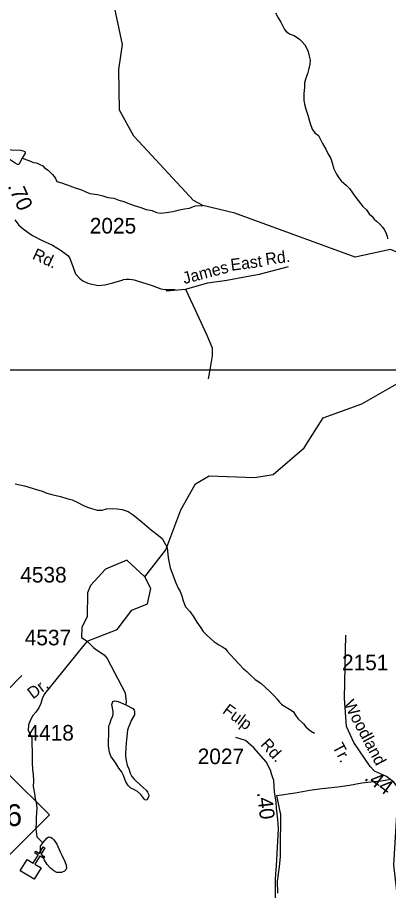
# Model space of a CAD drawing. Extents: x 1547597 to 1699558, y 810033 to 920809.
# Drawn here: x 1669374 to 1672348, y 870571 to 877577 of the extents above; entities that cross this region are included whole.
import ezdxf

# ---------------------------------------------------------------- set-up
doc = ezdxf.new("R2010")
doc.units = 0
for name, color, linetype in [('Exist Boundary Political City Limit New', 7, 'Continuous'), ('Exist Cultural Church CELL', 7, 'Continuous'), ('Exist Hydrographic Creek Single Shore', 7, 'Continuous'), ('Exist Hydrographic Misc Water Feature', 7, 'Continuous'), ('Exist Hydrographic Pond Under 1500 Sq Ft', 7, 'Continuous'), ('Exist Road Non-System Type 51', 7, 'Continuous'), ('Exist Road Non-System Type 51 Label', 7, 'Continuous'), ('Exist Road Primary NC Shield CELL', 7, 'Continuous'), ('Exist Road Primary NC Shield Number Label', 7, 'Continuous'), ('Exist Road Secondary Mileage Hundredths English Label', 7, 'Continuous'), ('Exist Road Secondary Type 41 Attributed', 7, 'Continuous'), ('Exist Road Secondary Type 51 Attributed', 7, 'Continuous'), ('Exist Road Secondary Type 51 Label', 7, 'Continuous'), ('Exist Road Secondary Type 51 Number Label', 7, 'Continuous'), ('Map Preparation Boundary City Limit Buffer Line', 7, 'Continuous'), ('Map Preparation Inset Cut Line', 7, 'Continuous')]:
    doc.layers.add(name, color=color, linetype=linetype)

msp = doc.modelspace()

# ---------------------------------------------------------------- linework, layer by layer
at = {"layer": 'Exist Boundary Political City Limit New'}
msp.add_lwpolyline([(1671461.6, 870550.8), (1671458.7, 870646.5), (1671474.1, 870761), (1671482, 870844.2), (1671481.8, 870946.1), (1671483.8, 871009.4), (1671485.5, 871071.1), (1671485.5, 871124), (1671484, 871181.6), (1671475, 871230.4), (1671453.1, 871333.2), (1671599.5, 871355.8), (1671716.9, 871376.3), (1671813.7, 871389.3), (1671942, 871403.1), (1672036.7, 871416.6), (1672134, 871435.8), (1672229.9, 871447.1), (1672289, 871452.7), (1672365.6, 871464)], dxfattribs=at)
at = {"layer": 'Exist Cultural Church CELL'}
msp.add_lwpolyline([(1669452.3, 870821), (1669501, 870791.4), (1669540.7, 870856.4), (1669513.4, 870873.1), (1669521.7, 870886.7), (1669549, 870870), (1669580.4, 870921.3), (1669594.1, 870912.9), (1669562.7, 870861.6), (1669590, 870844.9), (1669581.7, 870831.3), (1669554.4, 870848), (1669514.6, 870783), (1669563.8, 870752.9), (1669508.2, 870662.1), (1669396.8, 870730.2)], close=True, dxfattribs=at)
at = {"layer": 'Exist Hydrographic Creek Single Shore'}
for points in [[(1670802.5, 873834.7), (1670911.5, 873898), (1671274.5, 873887.1), (1671423.3, 873910.4), (1671672.1, 874124.5), (1671825.5, 874365.3), (1672134.5, 874477.1), (1672453.5, 874657.8), (1672844.1, 874839.1), (1673108.1, 874978.3)], [(1670394.5, 873087.9), (1670563.4, 873304.4), (1670683.5, 873627), (1670802.5, 873834.7)]]:
    msp.add_lwpolyline(points, dxfattribs=at)
at = {"layer": 'Exist Hydrographic Misc Water Feature'}
msp.add_line((1670908.7, 876094.4), (1670908.7, 876094.4), dxfattribs=at)
for points in [[(1670381.4, 876545.4), (1670307.4, 876625), (1670192.5, 876834.2), (1670187.5, 877159.3), (1670215.5, 877359), (1670135.5, 877741.3), (1670163.5, 878010)], [(1671441.3, 877615.2), (1671464.7, 877574.9), (1671484.5, 877540.7), (1671500.1, 877508.5), (1671513.8, 877480.4), (1671529.6, 877462.3), (1671561.3, 877441.9), (1671591.4, 877431.5), (1671635, 877403), (1671656.9, 877382.8), (1671678.6, 877358.6), (1671694.2, 877328.4), (1671704, 877300.3), (1671713.6, 877266.1), (1671719.2, 877234), (1671716.8, 877202), (1671706.4, 877156.2), (1671698.1, 877124.2), (1671685.8, 877090.4), (1671675.2, 877052.5), (1671674.8, 877016.5), (1671670.4, 876966.5), (1671669.9, 876912.4), (1671675.5, 876880.4), (1671685.1, 876842.3), (1671700.4, 876792), (1671719.8, 876725.9), (1671735.4, 876679.7), (1671756.9, 876651.5), (1671786.9, 876631.2), (1671806.3, 876592.8), (1671820.1, 876564.7), (1671845.6, 876520.5), (1671863.2, 876484.3), (1671884.9, 876446), (1671896.5, 876409.8), (1671910, 876361.6), (1671931.5, 876319.4), (1671951.2, 876291.2), (1671969, 876267), (1672010.6, 876228.6), (1672034.4, 876204.3), (1672060, 876170), (1672085.6, 876131.8), (1672105.3, 876107.5), (1672142.8, 876061), (1672170.6, 876034.8), (1672192.3, 876002.6), (1672214, 875982.3), (1672233.8, 875958.1), (1672251.6, 875941.9), (1672277.4, 875917.6), (1672299.1, 875895.4), (1672313, 875875.2), (1672324.7, 875857), (1672338.4, 875822.9), (1672340.1, 875800.8)], [(1669412.7, 876447.4), (1669386.1, 876397.5), (1669374, 876397.7), (1669356.1, 876408), (1669235, 876487.2), (1669237.1, 876499.2), (1669243.1, 876509.2), (1669255.3, 876519), (1669397.3, 876511.5), (1669421.3, 876507.2), (1669433.1, 876501.2), (1669435.1, 876489.1), (1669412.7, 876447.4)], [(1672955.9, 875386.5), (1672866.7, 875403.6), (1672589.4, 875623.5), (1672365.5, 875716.5), (1672080.5, 875653.4), (1671117.5, 876007.8), (1670859.4, 876068.9), (1670785.5, 876109.8), (1670381.4, 876545.4)], [(1669412.7, 876447.4), (1669464.1, 876429.7), (1669502.2, 876414.7), (1669525.7, 876410.4), (1669552.5, 876397.5), (1669577.6, 876385.5), (1669591.5, 876371.1), (1669619.8, 876352.3), (1669638.9, 876332.2), (1669655, 876317.1), (1669668, 876301), (1669678.1, 876283.9), (1669690.1, 876261.8), (1669718, 876253.1), (1669773.9, 876234.5), (1669837.5, 876209.8), (1669887.4, 876193.3), (1669921.2, 876178.8), (1669955, 876164.5), (1670017.1, 876157.8), (1670059, 876145.4), (1670098.9, 876132.9), (1670146.9, 876126.4), (1670186.7, 876112), (1670226.6, 876099.6), (1670258.4, 876087.3), (1670310.2, 876068.7), (1670362.1, 876052.1), (1670405.9, 876035.7), (1670453.8, 876027.1), (1670487.8, 876012.7), (1670523.7, 876006.4), (1670565.7, 876011.9), (1670619.8, 876021.4), (1670672, 876032.8), (1670712.1, 876042.4), (1670754.1, 876046), (1670798.3, 876065.4), (1670859.4, 876068.9)], [(1669356, 873834), (1669429.8, 873819.2), (1669527.6, 873790.2), (1669571.5, 873775.7), (1669609.3, 873761.3), (1669649.2, 873748.9), (1669719.1, 873734.1), (1669768.8, 873717.5), (1669812.8, 873707), (1669852.6, 873688.6), (1669902.3, 873660.1), (1669936.2, 873647.7), (1669968.1, 873637.4), (1669986.1, 873631.2), (1670014, 873624.9), (1670051.9, 873624.5), (1670088.1, 873634), (1670136.2, 873637.5), (1670172.2, 873635.2), (1670214.1, 873628.7), (1670262, 873612.3), (1670301.7, 873585.9), (1670373.1, 873527), (1670448.5, 873464.2), (1670506, 873419.6), (1670533.7, 873397.2), (1670575, 873324.7)], [(1670575, 873324.7), (1670582.1, 873240.6), (1670597.3, 873160.5), (1670644, 873039.9), (1670663.6, 872997.7), (1670677.2, 872971.5), (1670692.8, 872937.4), (1670702.4, 872895.2), (1670721.9, 872849), (1670759.6, 872806.7), (1670789.1, 872764.2), (1670810.7, 872724), (1670844.2, 872679.6), (1670863.8, 872649.4), (1670893.6, 872619.1), (1670949.1, 872568.5), (1670988.8, 872544.1), (1671016.6, 872525.7), (1671042.4, 872511.4), (1671056.3, 872493.3), (1671113.6, 872428.6), (1671151.2, 872388.2), (1671184.8, 872351.8), (1671212.6, 872329.5), (1671240.3, 872303.3), (1671280, 872264.8), (1671325.6, 872234.3), (1671400.9, 872165.5), (1671432.6, 872133.2), (1671454.4, 872110.9), (1671474.1, 872082.6), (1671489.8, 872066.4), (1671509.7, 872052.3), (1671553.5, 872027.8), (1671583.4, 872009.4), (1671602.9, 871979.3), (1671622.7, 871953), (1671666.2, 871908.5), (1671686, 871886.3), (1671707.8, 871866.1), (1671723.7, 871853.9), (1671755.5, 871833.5)], [(1669933.3, 872572.1), (1669894.3, 872527.6), (1669592.1, 872148.7), (1669573.5, 872109), (1669561.2, 872071.1), (1669546.8, 872037.2), (1669522.5, 872003.5), (1669498.2, 871975.7), (1669481.8, 871945.9), (1669461.4, 871900.1), (1669460.9, 871856.1), (1669478.5, 871821.9), (1669488.2, 871797.8), (1669489.8, 871763.8), (1669490.9, 871671.7), (1669492, 871597.7), (1669495.4, 871539.5), (1669499.1, 871501.5), (1669502.6, 871451.6), (1669500, 871405.5), (1669511.4, 871351.4), (1669515.1, 871309.4), (1669526.6, 871263.1), (1669528.2, 871227.1), (1669527.8, 871199.1), (1669525.3, 871149.1), (1669523.1, 871121.1), (1669522.5, 871067.1), (1669529.9, 871003), (1669577.3, 870954.5)], [(1669933.3, 872572.1), (1669984.3, 872520.4), (1670008.1, 872504.2), (1670068.6, 872464.1), (1670094.3, 872433.9), (1670238.3, 872157.9), (1670243.9, 872107.8), (1670245.7, 872089.8), (1670243.3, 872061.8)], [(1670243.3, 872061.8), (1670299.1, 872031.2), (1670309, 872019), (1670312.9, 872005), (1670312.4, 871981), (1670286.1, 871937.2), (1670273.7, 871907.4), (1670263.4, 871883.5), (1670257.2, 871859.6), (1670246.1, 871757.6), (1670241.6, 871713.7), (1670239.2, 871677.7), (1670238.9, 871649.7), (1670246.6, 871613.6), (1670254.2, 871577.5), (1670265.8, 871547.3), (1670277.5, 871513.3), (1670291.2, 871487), (1670309, 871464.9), (1670358.6, 871420.3), (1670406, 871375.8), (1670416, 871361.7), (1670425.7, 871343.6), (1670427.6, 871333.6), (1670423.5, 871319.6), (1670411.2, 871297.7), (1670395.2, 871299.9), (1670361.8, 871342.3), (1670335.9, 871366.5), (1670306.1, 871382.9), (1670282.2, 871393.1), (1670260.5, 871415.4), (1670242.7, 871443.6), (1670223.2, 871493.8), (1670207.6, 871526), (1670188, 871554.2), (1670162.3, 871594.5), (1670123, 871651), (1670113.2, 871681), (1670105.5, 871711.2), (1670103.8, 871735.2), (1670104.3, 871785.2), (1670106.6, 871807.1), (1670107, 871847.1), (1670105.3, 871873.3), (1670107.5, 871893.1), (1670113.7, 871909.1), (1670126, 871943.1), (1670136.3, 871968.9), (1670140.5, 871984.9), (1670140.7, 872006.8), (1670131.4, 872065), (1670137.6, 872088.9), (1670153.7, 872094.8), (1670181.6, 872088.5), (1670243.3, 872061.8)], [(1669577.3, 870954.5), (1669609.7, 870992.1), (1669621.8, 871002.1), (1669637.8, 870999.8), (1669651.7, 870991.7), (1669665.6, 870977.6), (1669679.3, 870959.4), (1669689.2, 870943.3), (1669716.6, 870883), (1669730.2, 870854.9), (1669753.7, 870804.5), (1669763.4, 870776.4), (1669767.2, 870752.3), (1669761.1, 870738.4), (1669750.8, 870726.6), (1669726.8, 870716.8), (1669690.7, 870715.2), (1669666.9, 870729.5), (1669639, 870749.8), (1669613.4, 870780), (1669591.8, 870816.2), (1669564.4, 870872.6), (1669558.7, 870896.7), (1669559, 870926.7), (1669577.3, 870954.5)]]:
    msp.add_lwpolyline(points, dxfattribs=at)
at = {"layer": 'Exist Hydrographic Pond Under 1500 Sq Ft'}
msp.add_lwpolyline([(1670394.5, 873087.9), (1670250.5, 873222.6), (1670081.2, 873150.9), (1669960.5, 873018), (1669934.4, 872959.3), (1669932.5, 872769), (1669889.4, 872684.5), (1669888.5, 872602.5), (1669933.3, 872572.1), (1670173.4, 872665.7), (1670291.4, 872820.8), (1670417.4, 872870.8), (1670443.5, 872995), (1670394.5, 873087.9)], dxfattribs=at)
at = {"layer": 'Exist Road Non-System Type 51'}
for points in [[(1670719.9, 875397.6), (1670898.9, 875448.8), (1671052.4, 875468.7), (1671137.7, 875485.7), (1671223, 875500), (1671313.9, 875517), (1671547, 875579.6)], [(1670566.4, 875383.3), (1670719.9, 875397.6)], [(1670719.9, 875397.6), (1670796.6, 875235.4), (1670893.3, 875027.8), (1670935.9, 874925.4), (1670935.9, 874862.8), (1670918.8, 874766.1), (1670901.8, 874677.9)]]:
    msp.add_lwpolyline(points, dxfattribs=at)
at = {"layer": 'Exist Road Primary NC Shield CELL'}
msp.add_lwpolyline([(1668964.4, 871178.8), (1669297.4, 871511.8), (1669630.4, 871178.8), (1669297.4, 870845.8)], close=True, dxfattribs=at)
at = {"layer": 'Exist Road Secondary Type 41 Attributed'}
msp.add_lwpolyline([(1669354, 875953.7), (1669386.5, 875909.7), (1669420, 875880.3), (1669458.9, 875852.3), (1669495.9, 875827.4), (1669562.2, 875792.3), (1669654.1, 875750.2), (1669724.2, 875708.1), (1669756.1, 875683.9), (1669779.1, 875668), (1669794.4, 875646.9), (1669803.3, 875622.7), (1669816.1, 875585.7), (1669828.2, 875550.6), (1669840.3, 875520.6), (1669870.3, 875484.3), (1669897.1, 875463.9), (1669939.2, 875444.7), (1669969.1, 875435.8), (1670020.2, 875427.5), (1670074.4, 875431.3), (1670138.8, 875448), (1670202.8, 875466.7), (1670214, 875470.1), (1670223.3, 875474.2), (1670245.4, 875476), (1670269.7, 875476.2), (1670294.6, 875475.1), (1670310.6, 875471.8), (1670326, 875467.6), (1670455.1, 875425.6), (1670522.7, 875400.1), (1670559.1, 875394.4), (1670601.2, 875393.1), (1670639.4, 875394.4)], dxfattribs=at)
at = {"layer": 'Exist Road Secondary Type 51 Attributed'}
for points in [[(1672428.4, 870478.4), (1672420.6, 870522.3), (1672391.7, 870776.6), (1672415.1, 871176.7), (1672425.1, 871373.5), (1672418.4, 871406.8), (1672391.7, 871440.1), (1672331.8, 871486.8), (1672235.2, 871530.2), (1672200.1, 871566.6), (1672070.4, 871759.2), (1672012, 871886.8), (1671994.7, 872114), (1672005.5, 872621.9)], [(1669159.1, 872044.6), (1669173, 872058.8), (1669408.2, 872297.8)], [(1671443.6, 870579.2), (1671443.6, 870666), (1671444.6, 870701.8), (1671451.2, 870770.1), (1671461.3, 870967.1), (1671465.9, 871067.2), (1671461.6, 871142.3), (1671450, 871231.3), (1671447.8, 871281), (1671434.8, 871363.2), (1671428.4, 871454.1), (1671417.3, 871483.4), (1671410.9, 871508.4), (1671403.3, 871537.4), (1671368.2, 871603.7), (1671268.4, 871715.9), (1671201.4, 871776.5), (1671123.5, 871800.3)], [(1671441.3, 870193.8), (1671435.6, 870287.5), (1671442.3, 870418.6), (1671443.6, 870579.2)]]:
    msp.add_lwpolyline(points, dxfattribs=at)
at = {"layer": 'Map Preparation Boundary City Limit Buffer Line'}
msp.add_lwpolyline([(1671461.6, 870550.8), (1671458.7, 870646.5), (1671474.1, 870761), (1671482, 870844.2), (1671481.8, 870946.1), (1671483.8, 871009.4), (1671485.5, 871071.1), (1671485.5, 871124), (1671484, 871181.6), (1671475, 871230.4), (1671453.1, 871333.2), (1671599.5, 871355.8), (1671716.9, 871376.3), (1671813.7, 871389.3), (1671942, 871403.1), (1672036.7, 871416.6), (1672134, 871435.8), (1672229.9, 871447.1), (1672289, 871452.7), (1672365.6, 871464)], dxfattribs=at)
at = {"layer": 'Map Preparation Inset Cut Line'}
for points in [[(1633724, 874749.3), (1696240.1, 874749.3), (1696240.1, 917817.4), (1633724, 917817.4)], [(1694128.9, 831307.2), (1633724, 831307.2), (1633724, 874749.3), (1694128.9, 874749.3)]]:
    msp.add_lwpolyline(points, close=True, dxfattribs=at)

# ---------------------------------------------------------------- texts
at = {"layer": 'Exist Road Non-System Type 51 Label'}
for s, rotation, p in [('East', 7.49118, (1671088.3, 875544.1)), ('Rd.', 7.49118, (1671367.8, 875591)), ('James', 14.85946, (1670711.2, 875436.7))]:
    msp.add_text(s, height=95, rotation=rotation, dxfattribs=at).set_placement(p)
at = {"layer": 'Exist Road Primary NC Shield Number Label'}
msp.add_text('66', height=175, dxfattribs=at).set_placement((1669151.5, 871089.1))
at = {"layer": 'Exist Road Secondary Mileage Hundredths English Label'}
for s, height, rotation, p in [('.70', 125, 294.22775, (1669293.2, 876225.8)), ('.44', 120, 323.59213, (1672147.9, 871464.1)), ('.40', 120, 276.68361, (1671293.9, 871358))]:
    msp.add_text(s, height=height, rotation=rotation, dxfattribs=at).set_placement(p)
at = {"layer": 'Exist Road Secondary Type 51 Label'}
for s, rotation, p in [('Rd.', 335.16331, (1669486.3, 875643)), ('Dr.', 36.81666, (1669498, 872103.7)), ('Woodland', 297.82118, (1671984.1, 872071.3)), ('Fulp', 323.50914, (1671011.3, 872000.7)), ('Rd.', 312.2348, (1671316.7, 871739.4)), ('Tr.', 297.82118, (1671895.7, 871726.4))]:
    msp.add_text(s, height=95, rotation=rotation, dxfattribs=at).set_placement(p)
at = {"layer": 'Exist Road Secondary Type 51 Number Label'}
for s, p in [('2025', (1669953.9, 875843.5)), ('4538', (1669396.8, 873043)), ('4537', (1669432.6, 872539.1)), ('2151', (1671975.4, 872339.4)), ('4418', (1669454.4, 871775)), ('2027', (1670818.9, 871585.6))]:
    msp.add_text(s, height=125, dxfattribs=at).set_placement(p)

doc.saveas('drawing.dxf')
